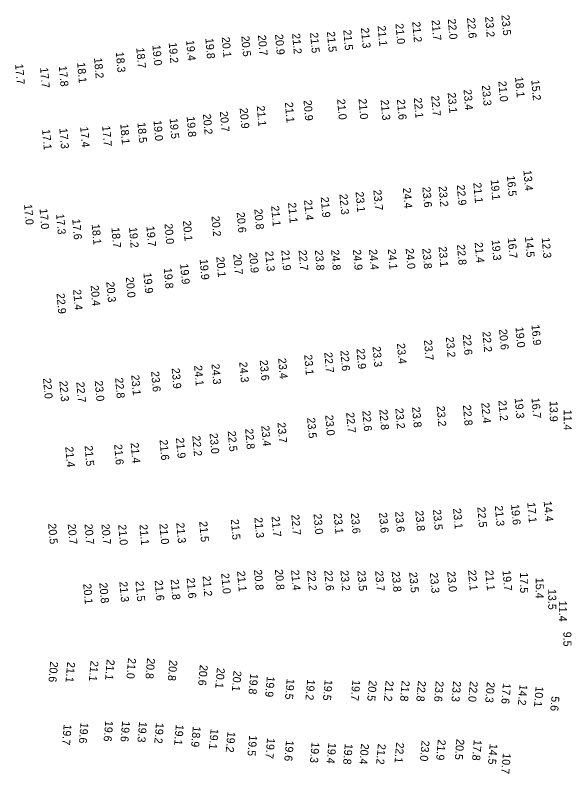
# Model space of a CAD drawing. Extents: x 1023796 to 1112670, y 656573 to 837340.
# Drawn here: x 1054598.8 to 1054946.7, y 756046.7 to 756520.8 of the extents above; entities that cross this region are included whole.
import ezdxf

# ---------------------------------------------------------------- set-up
doc = ezdxf.new("R2010")
doc.units = 0
doc.layers.add('V-TOPO-SOUN', color=7, linetype='Continuous')

msp = doc.modelspace()

# ---------------------------------------------------------------- texts
at = {"layer": 'V-TOPO-SOUN'}
for s, rotation, p in [('21.2 ', 275, (1054846.98, 756516.59)), ('21.7 ', 275, (1054859.09, 756517.71)), ('22.0 ', 275, (1054869.21, 756518.42)), ('22.6 ', 275, (1054881.2, 756519.08)), ('23.2 ', 275, (1054892.49, 756519.78)), ('23.5 ', 275, (1054902.72, 756520.84)), ('21.5 ', 275, (1054803.89, 756511.52)), ('21.3 ', 275, (1054814.92, 756512.82)), ('21.1 ', 275, (1054825.36, 756514.11)), ('21.0 ', 275, (1054836.48, 756515.44)), ('20.1 ', 275, (1054727.91, 756507.04)), ('20.5 ', 275, (1054740.17, 756507.68)), ('20.7 ', 275, (1054750.54, 756508.26)), ('20.9 ', 275, (1054761.23, 756508.79)), ('21.2 ', 275, (1054771.9, 756509.26)), ('21.5 ', 275, (1054783.12, 756509.81)), ('21.5 ', 275, (1054793.66, 756510.46)), ('19.2 ', 275, (1054694.75, 756503.59)), ('19.4 ', 275, (1054705.67, 756505.05)), ('19.8 ', 275, (1054717.66, 756506.31)), ('18.3 ', 275, (1054661.72, 756497.73)), ('18.7 ', 275, (1054674.49, 756500.32)), ('19.0 ', 275, (1054684.57, 756502.04)), ('18.2 ', 275, (1054648.08, 756494.04)), ('17.7 ', 275, (1054598.76, 756490.17)), ('17.8 ', 275, (1054626.07, 756488.96)), ('18.1 ', 275, (1054637.54, 756491.12)), ('17.7 ', 275, (1054614.36, 756487.97)), ('21.0 ', 275, (1054900.81, 756479.47)), ('18.1 ', 275, (1054911.23, 756482.13)), ('15.2 ', 275, (1054921.38, 756480.24)), ('23.4 ', 275, (1054879.03, 756474.25)), ('23.3 ', 275, (1054890.51, 756476.92)), ('22.1 ', 275, (1054847.96, 756469.1)), ('22.7 ', 275, (1054858.82, 756470.39)), ('23.1 ', 275, (1054869.12, 756472.26)), ('21.1 ', 275, (1054767.38, 756466.32)), ('20.9 ', 275, (1054779.04, 756467.58)), ('21.0 ', 275, (1054800.03, 756468.25)), ('21.0 ', 275, (1054813.42, 756468.48)), ('21.3 ', 275, (1054827.25, 756467.85)), ('21.6 ', 275, (1054837.41, 756468.15)), ('20.7 ', 275, (1054726.71, 756460.61)), ('20.9 ', 275, (1054739.14, 756462.65)), ('21.1 ', 275, (1054749.8, 756464.05)), ('19.0 ', 275, (1054685.27, 756454.95)), ('19.5 ', 275, (1054695.32, 756456.27)), ('19.8 ', 275, (1054705.97, 756457.37)), ('20.2 ', 275, (1054716.14, 756458.98)), ('17.4 ', 275, (1054639.44, 756450.92)), ('17.7 ', 275, (1054653.17, 756451.54)), ('18.1 ', 275, (1054664.47, 756452.77)), ('18.5 ', 275, (1054675.22, 756453.68)), ('17.1 ', 275, (1054615.64, 756449.37)), ('17.3 ', 275, (1054626.39, 756450.07)), ('13.4 ', 275, (1054916.45, 756423.81)), ('19.1 ', 275, (1054895.97, 756417.91)), ('16.5 ', 275, (1054906.14, 756420.37)), ('24.4 ', 275, (1054841.1, 756412.81)), ('23.6 ', 275, (1054853.33, 756413.4)), ('23.2 ', 275, (1054863.48, 756413.82)), ('22.9 ', 275, (1054874.83, 756414.67)), ('21.1 ', 275, (1054885.15, 756416)), ('22.3 ', 275, (1054801.47, 756408.92)), ('23.1 ', 275, (1054811.57, 756410.35)), ('23.7 ', 275, (1054822.68, 756411.54)), ('21.1 ', 275, (1054769.35, 756403.54)), ('21.4 ', 275, (1054779.37, 756405.28)), ('21.9 ', 275, (1054789.79, 756407.04)), ('17.0 ', 275, (1054604.33, 756402.54)), ('17.0 ', 275, (1054614.04, 756399.78)), ('20.8 ', 275, (1054748.3, 756399.6)), ('21.1 ', 275, (1054758.77, 756401.56)), ('17.3 ', 275, (1054624.38, 756396.49)), ('17.6 ', 275, (1054634.47, 756393.3)), ('20.2 ', 275, (1054721.5, 756395.17)), ('20.6 ', 275, (1054737.24, 756397.57)), ('18.1 ', 275, (1054646.64, 756390.12)), ('19.7 ', 275, (1054680.84, 756388.86)), ('20.0 ', 275, (1054692.12, 756390.44)), ('20.1 ', 275, (1054703.65, 756392.28)), ('18.7 ', 275, (1054658.96, 756388.04)), ('19.2 ', 275, (1054669.95, 756388.16)), ('21.4 ', 275, (1054886.01, 756378.74)), ('19.3 ', 275, (1054896.61, 756380.25)), ('16.7 ', 275, (1054906.68, 756381.57)), ('14.5 ', 275, (1054917.42, 756382.2)), ('12.3 ', 275, (1054927.89, 756381.67)), ('24.8 ', 275, (1054796.26, 756374.08)), ('24.9 ', 275, (1054809.92, 756374.21)), ('24.4 ', 275, (1054819.96, 756374.38)), ('24.1 ', 275, (1054831.72, 756374.6)), ('24.0 ', 275, (1054842.88, 756374.93)), ('23.8 ', 275, (1054853.31, 756374.98)), ('23.1 ', 275, (1054863.49, 756376.11)), ('22.8 ', 275, (1054874.92, 756377.38)), ('20.1 ', 275, (1054724.52, 756369.7)), ('20.7 ', 275, (1054735.08, 756371.38)), ('20.9 ', 275, (1054745.04, 756372.44)), ('21.3 ', 275, (1054755.06, 756373.34)), ('21.9 ', 275, (1054765.15, 756373.9)), ('22.7 ', 275, (1054775.95, 756373.91)), ('23.8 ', 275, (1054786.11, 756373.98)), ('19.9 ', 275, (1054701.91, 756365.36)), ('19.9 ', 275, (1054714.1, 756368.2)), ('19.8 ', 275, (1054691.7, 756362.66)), ('20.0 ', 275, (1054667.97, 756357.03)), ('19.9 ', 275, (1054678.98, 756359.67)), ('20.4 ', 275, (1054645.98, 756351.82)), ('20.3 ', 275, (1054655.77, 756354.08)), ('22.9 ', 275, (1054624.65, 756346.93)), ('21.4 ', 275, (1054635, 756349.23)), ('16.9 ', 275, (1054921.52, 756327.23)), ('22.2 ', 275, (1054890.86, 756322.99)), ('20.6 ', 275, (1054901.25, 756324.42)), ('19.0 ', 275, (1054911.53, 756325.82)), ('23.7 ', 275, (1054854.31, 756317.77)), ('23.2 ', 275, (1054867.99, 756319.61)), ('22.6 ', 275, (1054878.55, 756321.15)), ('22.9 ', 275, (1054812.14, 756312.37)), ('23.3 ', 275, (1054822.18, 756313.66)), ('23.4 ', 275, (1054837.43, 756315.61)), ('23.1 ', 275, (1054779.43, 756308.54)), ('22.7 ', 275, (1054792.02, 756310)), ('22.6 ', 275, (1054802.07, 756311.16)), ('24.3 ', 275, (1054738.82, 756303.99)), ('23.6 ', 275, (1054751.65, 756305.14)), ('23.4 ', 275, (1054763.17, 756306.38)), ('23.6 ', 275, (1054683.77, 756298.14)), ('23.9 ', 275, (1054696.62, 756300.11)), ('24.1 ', 275, (1054710.64, 756301.82)), ('24.3 ', 275, (1054721.49, 756302.78)), ('22.0 ', 275, (1054616.21, 756293.83)), ('22.8 ', 275, (1054661.28, 756294.08)), ('23.1 ', 275, (1054671.34, 756295.89)), ('22.3 ', 275, (1054626.42, 756292.06)), ('22.7 ', 275, (1054637.02, 756291.46)), ('23.0 ', 275, (1054648.53, 756292.28)), ('21.2 ', 275, (1054900.84, 756279.99)), ('19.3 ', 275, (1054911.02, 756281.49)), ('16.7 ', 275, (1054921.52, 756281.53)), ('13.9 ', 270, (1054932.93, 756279.75)), ('23.2 ', 275, (1054836.41, 756275.1)), ('23.8 ', 275, (1054846.87, 756275.84)), ('23.2 ', 275, (1054862.25, 756276.47)), ('22.8 ', 275, (1054878.66, 756277.03)), ('22.4 ', 275, (1054890.14, 756278.5)), ('23.0 ', 275, (1054792.57, 756270.82)), ('22.7 ', 275, (1054805.7, 756272.42)), ('22.6 ', 275, (1054815.81, 756273.53)), ('22.8 ', 275, (1054826.43, 756274.31)), ('11.4 ', 270, (1054941.74, 756274.31)), ('23.7 ', 275, (1054762.72, 756266.16)), ('23.5 ', 275, (1054781.25, 756269.12)), ('22.5 ', 275, (1054731.66, 756260.83)), ('22.8 ', 275, (1054742.54, 756262.26)), ('23.4 ', 275, (1054752.65, 756264.15)), ('21.9 ', 275, (1054699.31, 756256.58)), ('22.2 ', 275, (1054709.53, 756257.89)), ('23.0 ', 275, (1054720.32, 756259.46)), ('21.4 ', 275, (1054630.12, 756251.01)), ('21.5 ', 275, (1054642.19, 756251.72)), ('21.6 ', 275, (1054660.66, 756252.53)), ('21.4 ', 275, (1054670.99, 756253.49)), ('21.6 ', 275, (1054689.06, 756255.38)), ('22.5 ', 275, (1054887.65, 756213.39)), ('21.3 ', 275, (1054898.59, 756214.19)), ('19.6 ', 275, (1054908.74, 756215.01)), ('17.1 ', 275, (1054918.86, 756216.19)), ('14.4 ', 275, (1054929.15, 756217.03)), ('22.7 ', 275, (1054771.37, 756208.56)), ('23.0 ', 275, (1054785.3, 756209.1)), ('23.1 ', 275, (1054797.89, 756209.4)), ('23.6 ', 275, (1054808.6, 756209.56)), ('23.6 ', 275, (1054826.21, 756209.86)), ('23.6 ', 275, (1054836.25, 756210.5)), ('23.8 ', 275, (1054848.92, 756211.1)), ('23.5 ', 275, (1054859.95, 756211.76)), ('23.1 ', 275, (1054872.5, 756212.44)), ('21.3 ', 275, (1054699.51, 756203.47)), ('21.5 ', 275, (1054713.84, 756204.33)), ('21.5 ', 275, (1054733.56, 756205.67)), ('21.3 ', 275, (1054748.33, 756206.8)), ('21.7 ', 275, (1054759.06, 756207.5)), ('20.5 ', 275, (1054619.37, 756202.97)), ('20.7 ', 275, (1054631.64, 756202.77)), ('20.7 ', 275, (1054642.13, 756202.74)), ('20.7 ', 275, (1054652.73, 756202.73)), ('21.0 ', 275, (1054663.19, 756202.32)), ('21.1 ', 275, (1054676.48, 756202.4)), ('21.0 ', 275, (1054688.94, 756202.87)), ('21.2 ', 275, (1054715.94, 756170.27)), ('21.0 ', 275, (1054727.56, 756171.92)), ('21.1 ', 275, (1054737.49, 756173.3)), ('20.8 ', 275, (1054748.06, 756174.16)), ('20.8 ', 275, (1054761.12, 756174.33)), ('21.4 ', 275, (1054771.24, 756174.01)), ('22.2 ', 275, (1054781.35, 756173.84)), ('22.6 ', 275, (1054792.01, 756173.77)), ('23.2 ', 275, (1054802.1, 756173.71)), ('23.5 ', 275, (1054812.68, 756173.62)), ('23.7 ', 275, (1054823.78, 756173.5)), ('23.8 ', 275, (1054834.15, 756173.11)), ('23.5 ', 275, (1054845.05, 756172.64)), ('23.3 ', 275, (1054857.99, 756172.32)), ('23.0 ', 275, (1054868.86, 756173.13)), ('22.1 ', 275, (1054881.87, 756173.92)), ('21.1 ', 275, (1054892.64, 756173.91)), ('19.7 ', 275, (1054903.39, 756173.69)), ('17.5 ', 270, (1054914.42, 756172.6)), ('20.1 ', 275, (1054641.33, 756165.4)), ('20.8 ', 275, (1054651.4, 756165.99)), ('21.3 ', 275, (1054663.92, 756166.73)), ('21.5 ', 275, (1054674.02, 756167.12)), ('21.6 ', 275, (1054686, 756167.6)), ('21.8 ', 275, (1054696, 756168.18)), ('21.6 ', 275, (1054706, 756169.06)), ('15.4 ', 270, (1054924.18, 756169.2)), ('13.5 ', 270, (1054931.99, 756162.24)), ('11.4 ', 270, (1054938.68, 756154.85)), ('9.5', 270, (1054941.48, 756135.53)), ('21.1 ', 265, (1054656.11, 756118.36)), ('21.0 ', 265, (1054669.45, 756119.27)), ('20.8 ', 265, (1054681.34, 756119.19)), ('20.6 ', 265, (1054620.75, 756117.09)), ('21.1 ', 265, (1054631.38, 756116.82)), ('21.1 ', 265, (1054646, 756117.56)), ('20.8 ', 265, (1054695.28, 756117.91)), ('20.6 ', 265, (1054714.29, 756114.98)), ('20.1 ', 265, (1054724.97, 756113.17)), ('20.1 ', 265, (1054735.38, 756111.32)), ('19.8 ', 265, (1054745.77, 756109.5)), ('19.9 ', 265, (1054756.17, 756107.79)), ('19.5 ', 265, (1054768.56, 756106.3)), ('19.2 ', 265, (1054781.36, 756105.85)), ('19.5 ', 265, (1054792.3, 756105.64)), ('19.7 ', 265, (1054809.63, 756105.52)), ('20.5 ', 265, (1054819.97, 756105.28)), ('21.2 ', 265, (1054830.43, 756105.14)), ('21.8 ', 265, (1054840.51, 756105.14)), ('22.8 ', 265, (1054850.65, 756105.01)), ('23.6 ', 265, (1054861.75, 756104.86)), ('23.3 ', 265, (1054872.62, 756104.86)), ('22.0 ', 265, (1054883.09, 756104.78)), ('20.3 ', 265, (1054893.71, 756104.3)), ('17.6 ', 265, (1054903.76, 756103.5)), ('14.2 ', 265, (1054914.14, 756102.63)), ('10.1 ', 265, (1054924.18, 756101.56)), ('5.6', 265, (1054934.07, 756095.36)), ('19.7 ', 265, (1054629.2, 756077.79)), ('19.6 ', 265, (1054639.71, 756078.87)), ('19.6 ', 265, (1054655.17, 756080.03)), ('19.6 ', 265, (1054665.71, 756079.8)), ('19.3 ', 265, (1054676.32, 756079.47)), ('19.2 ', 265, (1054686.87, 756078.75)), ('19.1 ', 265, (1054699.28, 756077.64)), ('18.9 ', 265, (1054709.89, 756076.53)), ('19.1 ', 265, (1054721.04, 756075.08)), ('19.2 ', 265, (1054731.55, 756073.23)), ('19.5 ', 265, (1054745.14, 756070.96)), ('19.7 ', 265, (1054756.31, 756069.29)), ('19.6 ', 265, (1054768.13, 756067.76)), ('19.3 ', 265, (1054784.14, 756066.67)), ('22.1 ', 265, (1054837.03, 756066.53)), ('23.0 ', 265, (1054852.92, 756067.72)), ('21.9 ', 265, (1054863.04, 756068.33)), ('20.5 ', 265, (1054874.67, 756068.58)), ('17.8 ', 265, (1054885.51, 756068.12)), ('19.4 ', 265, (1054794.61, 756066.23)), ('19.8 ', 265, (1054804.89, 756065.7)), ('20.4 ', 265, (1054815.06, 756065.74)), ('21.2 ', 265, (1054825.57, 756065.65)), ('14.5 ', 265, (1054895.46, 756065.66)), ('10.7 ', 265, (1054903.71, 756059.76))]:
    msp.add_text(s, height=5, rotation=rotation, dxfattribs=at).set_placement(p)

doc.saveas('drawing.dxf')
